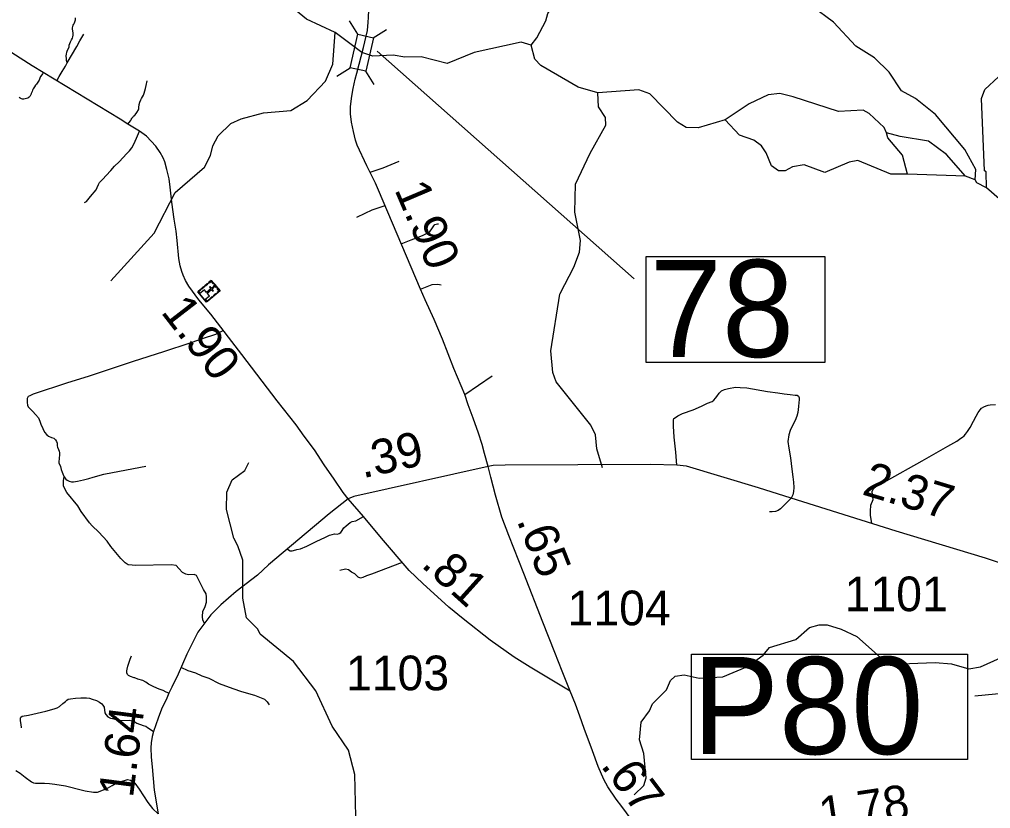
# Model space of a CAD drawing. Extents: x 2290615 to 2522933, y 819489 to 1012715.
# Drawn here: x 2442284 to 2456291, y 860488 to 871867 of the extents above; entities that cross this region are included whole.
import ezdxf

# ---------------------------------------------------------------- set-up
doc = ezdxf.new("R2010")
doc.units = 0
for name, color, linetype in [('Exist Cultural Church with Cemetery CELL', 7, 'Continuous'), ('Exist Hydrographic Creek Single Shore', 7, 'Continuous'), ('Exist Hydrographic Misc Water Feature', 7, 'Continuous'), ('Exist Road Non-System Type 51', 7, 'Continuous'), ('Exist Road Secondary Mileage Hundredths English Label', 7, 'Continuous'), ('Exist Road Secondary Structure Pipe Number Label', 7, 'Continuous'), ('Exist Road Secondary Structure Standard Bridge CELL', 7, 'Continuous'), ('Exist Road Secondary Structure Standard Bridge Number Label', 7, 'Continuous'), ('Exist Road Secondary Type 51 Attributed', 7, 'Continuous'), ('Exist Road Secondary Type 51 Number Label', 7, 'Continuous')]:
    doc.layers.add(name, color=color, linetype=linetype)

msp = doc.modelspace()

# ---------------------------------------------------------------- linework, layer by layer
at = {"layer": 'Exist Cultural Church with Cemetery CELL'}
for points in [[(2445049, 868105), (2445178, 867953), (2444983, 867789), (2444855, 867941)], [(2444960, 868030), (2444993, 868058), (2445000, 868049), (2444967, 868021)], [(2445016, 868077), (2445024, 868069), (2445048, 868090), (2445074, 868059), (2445083, 868066), (2445049, 868105)], [(2445097, 868049), (2445131, 868009), (2445122, 868002), (2445088, 868041)], [(2444876, 867916), (2444885, 867923), (2444871, 867940), (2444902, 867966), (2444894, 867975), (2444855, 867941)], [(2444883, 867908), (2444955, 867823), (2445024, 867881), (2444991, 867920), (2445054, 867972), (2445075, 867947), (2445083, 867954), (2445062, 867979), (2445094, 868007), (2445087, 868015), (2445055, 867988), (2445033, 868014), (2445025, 868007), (2445046, 867981), (2444984, 867929), (2444952, 867967)], [(2444908, 867986), (2444941, 868014), (2444949, 868006), (2444916, 867978)], [(2445081, 867887), (2445114, 867915), (2445122, 867906), (2445089, 867878)], [(2445145, 867925), (2445137, 867934), (2445162, 867955), (2445136, 867986), (2445144, 867993), (2445178, 867953)], [(2444962, 867814), (2444970, 867822), (2444985, 867805), (2445016, 867831), (2445023, 867823), (2444983, 867789)], [(2445031, 867844), (2445064, 867872), (2445071, 867864), (2445038, 867836)]]:
    msp.add_lwpolyline(points, close=True, dxfattribs=at)
at = {"layer": 'Exist Hydrographic Creek Single Shore'}
for p, q in [((2455927, 869609), (2455093, 869638)), ((2456070, 869553), (2455927, 869609))]:
    msp.add_line(p, q, dxfattribs=at)
for points in [[(2449665, 871494), (2449746, 871602), (2449876, 871847), (2449907, 871953), (2450192, 872385), (2450214, 872583), (2449903, 873263), (2449880, 873705), (2449700, 874000), (2449699, 874092), (2449771, 874220), (2449794, 874411), (2449758, 874544), (2449513, 874801), (2449468, 874886), (2449432, 875171), (2449470, 875379), (2449687, 875868)], [(2446837, 871680), (2446426, 871873), (2446105, 872130), (2445819, 872282), (2445694, 872323), (2444576, 872389), (2444433, 872468), (2444288, 872649), (2443905, 873208), (2443754, 873281), (2443342, 873334), (2443244, 873351), (2443164, 873372), (2443056, 873416)], [(2449665, 871494), (2449522, 871540), (2448841, 871388), (2448452, 871231), (2448076, 871327), (2447842, 871321), (2447673, 871354), (2447381, 871336), (2447224, 871388), (2446837, 871680)], [(2450625, 870807), (2450341, 870888), (2449802, 871204), (2449718, 871292), (2449665, 871494)], [(2452464, 870420), (2452075, 870305), (2451900, 870311), (2451773, 870385), (2451375, 870796), (2451216, 870851), (2450625, 870807)], [(2455093, 869638), (2454852, 869634), (2454374, 869835), (2454249, 869807), (2453901, 869661), (2453600, 869770), (2453433, 869744), (2453326, 869684), (2453234, 869683), (2453133, 869754), (2453055, 869945), (2452987, 870044), (2452877, 870128), (2452668, 870198), (2452464, 870420)], [(2456230, 869438), (2456095, 869511), (2456070, 869553)], [(2457901, 868041), (2457782, 868211), (2457656, 868294), (2457486, 868524), (2457459, 868641), (2457365, 868749), (2457223, 868802), (2456863, 868873), (2456695, 868994), (2456525, 869184), (2456230, 869438)], [(2447142, 860173), (2447121, 860980), (2447032, 861331), (2446793, 861676), (2446560, 862188), (2446237, 862608), (2445756, 863002), (2445721, 863076), (2445560, 863240), (2445506, 863520), (2445505, 864072), (2445435, 864279), (2445376, 864385), (2445269, 864801), (2445273, 865051), (2445354, 865228), (2445535, 865363), (2445592, 865480)]]:
    msp.add_lwpolyline(points, dxfattribs=at)
at = {"layer": 'Exist Hydrographic Misc Water Feature'}
msp.add_line((2450079, 867906), (2450085, 867917), dxfattribs=at)
for points in [[(2456230, 869438), (2456226, 869671), (2456201, 869686), (2456159, 870728), (2456207, 870855), (2456404, 871040), (2456603, 871144), (2456777, 871164), (2456995, 871101), (2457138, 871011), (2457488, 871016), (2457729, 871085), (2457810, 871180), (2457906, 871479), (2458291, 871902), (2458355, 872046), (2458351, 872289), (2458280, 872604), (2458277, 872752), (2458473, 873032), (2458687, 873153), (2459014, 873563), (2459245, 873711), (2459327, 873803)], [(2456070, 869553), (2456076, 869701), (2455921, 869990), (2455496, 870494), (2455209, 870729), (2455008, 870836), (2454829, 871107), (2454617, 871312), (2454348, 871482), (2454026, 871826), (2453714, 872056)], [(2443602, 868098), (2444225, 868783), (2444532, 869370), (2444951, 869735), (2445040, 869903), (2445071, 870045), (2445152, 870187), (2445333, 870365), (2445482, 870436), (2445805, 870522), (2446196, 870554), (2446436, 870699), (2446698, 870979), (2446802, 871223), (2446837, 871680)], [(2450085, 867917), (2450282, 868295), (2450361, 868512), (2450375, 868680), (2450294, 869087), (2450304, 869494), (2450514, 869940), (2450741, 870343), (2450739, 870451), (2450637, 870608), (2450625, 870807)], [(2454792, 870233), (2454758, 870307), (2454538, 870511), (2454454, 870560), (2454096, 870539), (2453442, 870752), (2453250, 870800), (2453084, 870780), (2452811, 870651), (2452464, 870420)], [(2455093, 869638), (2455022, 869910), (2454810, 870158), (2454792, 870233)], [(2455927, 869609), (2455655, 869920), (2455394, 870110), (2454985, 870178), (2454792, 870233)], [(2450692, 865403), (2450613, 865676), (2450593, 865875), (2450524, 866017), (2450023, 866643), (2449979, 866776), (2449949, 867090), (2450079, 867906)], [(2451150, 860685), (2451290, 860822), (2451321, 860931), (2451291, 861281), (2451229, 861479), (2451250, 861736), (2451372, 861899), (2451413, 861999), (2451618, 862201), (2451674, 862334), (2451740, 862396), (2451873, 862415), (2452090, 862368), (2452431, 862388), (2452787, 862538), (2453010, 862698), (2453100, 862810), (2453481, 862924), (2453678, 863099), (2453819, 863138), (2453936, 863139), (2454137, 863075), (2454364, 862970), (2454702, 862668), (2454870, 862570), (2455494, 862596), (2455728, 862576), (2455979, 862504), (2456146, 862530), (2456435, 862660)]]:
    msp.add_lwpolyline(points, dxfattribs=at)
at = {"layer": 'Exist Road Non-System Type 51'}
msp.add_line((2448706, 866458), (2449103, 866727), dxfattribs=at)
msp.add_line((2448706, 866458), (2449103, 866727), dxfattribs=at)
for points in [[(2442974, 871241), (2442964, 871274), (2442961, 871301), (2442959, 871342), (2442961, 871365), (2442967, 871394), (2442978, 871425), (2442999, 871469), (2443003, 871496), (2443011, 871522), (2443018, 871544), (2443036, 871573), (2443051, 871596), (2443056, 871616), (2443060, 871641), (2443060, 871667), (2443053, 871705), (2443050, 871725), (2443049, 871737), (2443050, 871748), (2443053, 871764), (2443058, 871782), (2443067, 871797), (2443076, 871817), (2443089, 871847), (2443092, 871860), (2443092, 871892)], [(2442974, 871241), (2443112, 871478), (2443157, 871557), (2443213, 871655)], [(2442822, 870983), (2442855, 871042), (2442899, 871114), (2442946, 871193), (2442974, 871241)], [(2442626, 871101), (2442617, 871084), (2442605, 871070), (2442590, 871043), (2442580, 871020), (2442569, 870992), (2442541, 870950), (2442532, 870936), (2442516, 870918), (2442500, 870893), (2442492, 870881), (2442481, 870867), (2442473, 870845), (2442465, 870829), (2442454, 870801), (2442448, 870781), (2442444, 870773), (2442436, 870757), (2442426, 870744), (2442412, 870736), (2442403, 870734), (2442385, 870728), (2442367, 870723), (2442347, 870717), (2442329, 870719), (2442313, 870723), (2442303, 870726), (2442293, 870732), (2442281, 870742)], [(2443849, 870357), (2443885, 870404), (2443889, 870410), (2443890, 870414), (2443896, 870424), (2443903, 870439), (2443907, 870445), (2443919, 870459), (2443922, 870463), (2443930, 870470), (2443947, 870486), (2443953, 870493), (2443976, 870526), (2443999, 870565), (2444004, 870579), (2444007, 870595), (2444013, 870639), (2444022, 870674), (2444035, 870708), (2444044, 870727), (2444061, 870753), (2444072, 870776), (2444081, 870802), (2444094, 870839), (2444101, 870869), (2444111, 870915), (2444124, 870980)], [(2443224, 869225), (2443250, 869242), (2443311, 869316), (2443392, 869409), (2443403, 869443), (2443425, 869489), (2443439, 869515), (2443489, 869565), (2443536, 869616), (2443601, 869687), (2443657, 869750), (2443720, 869813), (2443778, 869877), (2443830, 869929), (2443870, 869973), (2443906, 870015), (2443934, 870067), (2443973, 870156), (2444015, 870257)], [(2447341, 869664), (2447530, 869728), (2447760, 869824)], [(2447152, 869015), (2447270, 869073), (2447373, 869120), (2447486, 869159), (2447559, 869182)], [(2447792, 868631), (2447861, 868661), (2447935, 868688), (2448012, 868716), (2448098, 868752), (2448182, 868794), (2448202, 868809), (2448224, 868835), (2448241, 868861), (2448262, 868891), (2448275, 868908), (2448294, 868917), (2448313, 868921), (2448328, 868919)], [(2448070, 867979), (2448165, 868018), (2448238, 868045), (2448319, 868048), (2448368, 868041)], [(2445225, 867384), (2445167, 867351), (2445112, 867325), (2445054, 867306), (2444978, 867279), (2444743, 867201), (2444364, 867076), (2443923, 866935), (2443276, 866717), (2442978, 866625), (2442481, 866462), (2442436, 866442), (2442411, 866428), (2442396, 866401), (2442396, 866381), (2442396, 866345), (2442400, 866307), (2442409, 866283), (2442434, 866258), (2442478, 866215), (2442514, 866170), (2442557, 866123), (2442579, 866074), (2442593, 866029), (2442622, 865969), (2442644, 865915), (2442680, 865875), (2442702, 865857), (2442745, 865837), (2442781, 865828), (2442803, 865805), (2442819, 865783), (2442830, 865758), (2442828, 865720), (2442832, 865698), (2442846, 865666), (2442855, 865644), (2442861, 865619), (2442864, 865581), (2442859, 865552), (2442855, 865523), (2442853, 865500), (2442854, 865474), (2442875, 865419), (2442887, 865376), (2442898, 865338), (2442910, 865313), (2442917, 865290), (2442927, 865272)], [(2451766, 865440), (2451749, 865626), (2451729, 865845), (2451718, 866001), (2451718, 866063), (2451719, 866091), (2451723, 866112), (2451745, 866125), (2451781, 866151), (2451848, 866183), (2452003, 866240), (2452122, 866290), (2452209, 866333), (2452274, 866359), (2452300, 866379), (2452325, 866404), (2452341, 866428), (2452374, 866476), (2452409, 866511), (2452453, 866532), (2452513, 866543), (2452612, 866563), (2452678, 866561), (2452776, 866553), (2453074, 866503), (2453220, 866484), (2453316, 866470), (2453400, 866457), (2453472, 866451), (2453503, 866448), (2453521, 866435), (2453529, 866413), (2453531, 866382), (2453526, 866342), (2453521, 866287), (2453510, 866201), (2453495, 866147), (2453472, 866084), (2453441, 866020), (2453400, 865942), (2453379, 865877), (2453369, 865779), (2453383, 865684), (2453405, 865545), (2453422, 865383), (2453439, 865273), (2453450, 865196), (2453452, 865120), (2453450, 865060), (2453438, 865012), (2453414, 864962), (2453262, 864811), (2453228, 864786), (2453187, 864770), (2453142, 864765), (2453103, 864768)], [(2454576, 864603), (2454558, 864712), (2454557, 864776), (2454565, 864863), (2454596, 864945), (2454588, 865017), (2454582, 865061), (2454600, 865103), (2454639, 865139), (2454693, 865162), (2454788, 865214), (2455303, 865502), (2455676, 865716), (2455805, 865786), (2455864, 865827), (2455888, 865845), (2455909, 865864), (2455928, 865886), (2455958, 865926), (2455997, 865983), (2456043, 866074), (2456081, 866147), (2456114, 866200), (2456140, 866240), (2456161, 866260), (2456192, 866283), (2456225, 866295), (2456256, 866305), (2456284, 866309), (2456360, 866316)], [(2454576, 864603), (2454558, 864712), (2454557, 864776), (2454565, 864863), (2454596, 864945), (2454588, 865017), (2454582, 865061), (2454600, 865103), (2454639, 865139), (2454693, 865162), (2454788, 865214), (2455303, 865502), (2455676, 865716), (2455805, 865786), (2455864, 865827), (2455888, 865845), (2455909, 865864), (2455928, 865886), (2455958, 865926), (2455997, 865983), (2456043, 866074), (2456081, 866147), (2456114, 866200), (2456140, 866240), (2456161, 866260), (2456192, 866283), (2456225, 866295), (2456256, 866305), (2456284, 866309), (2456360, 866316)], [(2442927, 865272), (2442940, 865256), (2442953, 865238), (2442973, 865225), (2443000, 865211), (2443036, 865200), (2443065, 865200), (2443119, 865209), (2443209, 865227), (2443283, 865249), (2443348, 865269), (2443500, 865308), (2443928, 865390), (2444106, 865425)], [(2444953, 863162), (2444930, 863203), (2444923, 863259), (2444930, 863331), (2444961, 863401), (2444980, 863464), (2444983, 863540), (2444976, 863583), (2444941, 863649), (2444857, 863810), (2444840, 863849), (2444802, 863865), (2444720, 863857), (2444686, 863867), (2444637, 863892), (2444582, 863951), (2444542, 863994), (2444471, 864005), (2443960, 863995), (2443909, 863996), (2443853, 864005), (2443809, 864031), (2443748, 864093), (2443603, 864267), (2443550, 864342), (2443428, 864474), (2443334, 864565), (2443296, 864610), (2443175, 864772), (2443128, 864853), (2442966, 865046), (2442919, 865136), (2442921, 865221), (2442927, 865272)], [(2446152, 864231), (2446190, 864205), (2446217, 864204), (2446238, 864208), (2446284, 864223), (2446336, 864234), (2446431, 864273), (2446564, 864338), (2446699, 864404), (2446756, 864431), (2446794, 864442), (2446830, 864450), (2446870, 864447), (2446896, 864453), (2446917, 864469), (2446930, 864485), (2446965, 864536), (2446996, 864567), (2447054, 864611), (2447085, 864627), (2447135, 864636), (2447247, 864699)], [(2446152, 864231), (2446190, 864205), (2446217, 864204), (2446238, 864208), (2446284, 864223), (2446336, 864234), (2446431, 864273), (2446564, 864338), (2446699, 864404), (2446756, 864431), (2446794, 864442), (2446830, 864450), (2446870, 864447), (2446896, 864453), (2446917, 864469), (2446930, 864485), (2446965, 864536), (2446996, 864567), (2447054, 864611), (2447085, 864627), (2447135, 864636), (2447247, 864699)], [(2447802, 864038), (2447364, 863867), (2447288, 863845), (2447236, 863820), (2447201, 863812), (2447168, 863823), (2447144, 863847), (2447123, 863873), (2447075, 863898), (2447031, 863931), (2446988, 863940), (2446905, 863923)], [(2447802, 864038), (2447364, 863867), (2447288, 863845), (2447236, 863820), (2447201, 863812), (2447168, 863823), (2447144, 863847), (2447123, 863873), (2447075, 863898), (2447031, 863931), (2446988, 863940), (2446905, 863923)], [(2444439, 862151), (2444401, 862169), (2444357, 862193), (2444301, 862212), (2444220, 862244), (2444147, 862283), (2444107, 862312), (2444062, 862333), (2443992, 862354), (2443950, 862371), (2443940, 862375), (2443888, 862392), (2443855, 862408), (2443844, 862421), (2443834, 862446), (2443833, 862474), (2443838, 862497), (2443847, 862542), (2443881, 862642), (2443899, 862692)], [(2444439, 862151), (2444401, 862169), (2444357, 862193), (2444301, 862212), (2444220, 862244), (2444147, 862283), (2444107, 862312), (2444062, 862333), (2443992, 862354), (2443950, 862371), (2443940, 862375), (2443888, 862392), (2443855, 862408), (2443844, 862421), (2443834, 862446), (2443833, 862474), (2443838, 862497), (2443847, 862542), (2443881, 862642), (2443899, 862692)], [(2444613, 862526), (2444712, 862479), (2444823, 862445), (2444915, 862400), (2445017, 862368), (2445163, 862291), (2445364, 862220), (2445485, 862178), (2445674, 862123), (2445770, 862087), (2445817, 862067), (2445857, 862028), (2445888, 861985)], [(2444613, 862526), (2444712, 862479), (2444823, 862445), (2444915, 862400), (2445017, 862368), (2445163, 862291), (2445364, 862220), (2445485, 862178), (2445674, 862123), (2445770, 862087), (2445817, 862067), (2445857, 862028), (2445888, 861985)], [(2442314, 861652), (2442312, 861660), (2442310, 861694), (2442297, 861760), (2442299, 861770), (2442298, 861784), (2442300, 861792), (2442306, 861806), (2442322, 861820), (2442416, 861836), (2442539, 861863), (2442665, 861893), (2442784, 861925), (2442830, 861942), (2442860, 861960), (2442911, 862005), (2442947, 862033), (2442968, 862049), (2442988, 862064), (2443020, 862070), (2443092, 862081), (2443169, 862086), (2443253, 862083), (2443296, 862078), (2443331, 862066), (2443394, 862045), (2443439, 862021), (2443473, 861997), (2443488, 861980), (2443506, 861949), (2443517, 861867), (2443529, 861846), (2443558, 861812), (2443598, 861794), (2443626, 861785), (2443691, 861769), (2443761, 861758), (2443865, 861762), (2443909, 861755), (2443946, 861739), (2443979, 861722), (2444068, 861688), (2444106, 861675), (2444133, 861659), (2444168, 861632), (2444216, 861601)], [(2442231, 861037), (2442296, 861000), (2442365, 860941), (2442460, 860874), (2442486, 860861), (2442516, 860853), (2442572, 860856), (2442646, 860855), (2442716, 860850), (2442794, 860841), (2442946, 860817), (2443191, 860755), (2443232, 860745), (2443352, 860723), (2443410, 860724), (2443496, 860756), (2443553, 860784), (2443619, 860820), (2443670, 860848), (2443746, 860878), (2443798, 860895), (2443843, 860907), (2443886, 860896), (2443946, 860855), (2444012, 860768), (2444135, 860576), (2444202, 860491), (2444286, 860412)]]:
    msp.add_lwpolyline(points, dxfattribs=at)
at = {"layer": 'Exist Road Secondary Structure Pipe Number Label'}
msp.add_line((2458899, 862387), (2456064, 862111), dxfattribs=at)
msp.add_lwpolyline([(2451977, 862713), (2455959, 862713), (2455959, 861194), (2451977, 861194)], close=True, dxfattribs=at)
at = {"layer": 'Exist Road Secondary Structure Standard Bridge CELL'}
for p, q in [((2447164, 871653), (2447044, 871845)), ((2447385, 871603), (2447576, 871723)), ((2446861, 871050), (2447053, 871170)), ((2447399, 870927), (2447278, 871119))]:
    msp.add_line(p, q, dxfattribs=at)
msp.add_lwpolyline([(2447053, 871170), (2447163, 871653), (2447389, 871602), (2447278, 871119)], close=True, dxfattribs=at)
at = {"layer": 'Exist Road Secondary Structure Standard Bridge Number Label'}
msp.add_line((2447443, 871409), (2451152, 868128), dxfattribs=at)
msp.add_lwpolyline([(2451325, 868451), (2453901, 868451), (2453901, 866921), (2451325, 866921)], close=True, dxfattribs=at)
at = {"layer": 'Exist Road Secondary Type 51 Attributed'}
for points in [[(2447302, 871706), (2447314, 871826), (2447318, 871896), (2447323, 872007), (2447321, 872153), (2447305, 872264), (2447275, 872421), (2447259, 872489), (2447215, 872690), (2447134, 872989), (2447064, 873209), (2446916, 873658), (2446852, 873875), (2446762, 874149), (2446692, 874346), (2446635, 874497), (2446471, 874887)], [(2449046, 865420), (2448990, 865610), (2448956, 865738), (2448907, 865901), (2448827, 866119), (2448754, 866311), (2448706, 866458), (2448550, 866834), (2448387, 867255), (2448266, 867539), (2448135, 867822), (2448070, 867979), (2447465, 869405), (2447419, 869504), (2447294, 869757), (2447157, 870054), (2447133, 870126), (2447100, 870251), (2447075, 870385), (2447061, 870508), (2447060, 870610), (2447078, 870760), (2447097, 870873), (2447128, 871004), (2447152, 871093), (2447245, 871461), (2447302, 871706)], [(2447024, 864953), (2446953, 865046), (2446824, 865238), (2446680, 865443), (2446541, 865659), (2446390, 865860), (2446274, 866021), (2446001, 866369), (2445491, 867037), (2445043, 867617), (2444869, 867826), (2444725, 868021), (2444679, 868102), (2444643, 868180), (2444624, 868233), (2444603, 868316), (2444585, 868421), (2444561, 868681), (2444543, 868813), (2444515, 868989), (2444483, 869233), (2444458, 869449), (2444441, 869569), (2444411, 869703), (2444379, 869814), (2444355, 869870), (2444315, 869946), (2444252, 870040), (2444186, 870113), (2444118, 870182), (2444015, 870257), (2443849, 870357), (2443736, 870431), (2442467, 871198), (2442176, 871385)], [(2449046, 865420), (2447109, 864989), (2447024, 864953)], [(2459383, 862190), (2459355, 862433), (2459318, 862566), (2459279, 862663), (2459166, 862840), (2459048, 863006), (2458926, 863184), (2458857, 863246), (2458757, 863303), (2458653, 863346), (2456656, 863955), (2456220, 864101), (2454931, 864489), (2453414, 864962), (2452945, 865113), (2451905, 865424), (2451766, 865440), (2451387, 865450), (2449289, 865440), (2449115, 865433), (2449046, 865420)], [(2450228, 862179), (2450114, 862469), (2450006, 862738), (2449831, 863175), (2449560, 863878), (2449343, 864428), (2449243, 864691), (2449149, 865009), (2449081, 865268), (2449046, 865420)], [(2447024, 864953), (2446750, 864738), (2445877, 864002), (2445718, 863856), (2445409, 863617), (2445187, 863427), (2445043, 863284), (2444855, 863031), (2444696, 862717), (2444571, 862425), (2444484, 862237), (2444439, 862151), (2444412, 862079), (2444335, 861923), (2444283, 861794), (2444216, 861601), (2444196, 861526), (2444185, 861438), (2444180, 861363), (2444185, 861228), (2444198, 861092), (2444228, 860754), (2444286, 860412)], [(2450228, 862179), (2449648, 862529), (2449421, 862671), (2449073, 862916), (2448684, 863223), (2448476, 863393), (2448100, 863732), (2447905, 863922), (2447505, 864389), (2447247, 864699), (2447024, 864953)], [(2451578, 858954), (2451550, 859347), (2451529, 859520), (2451503, 859640), (2451482, 859706), (2451453, 859790), (2451417, 859873), (2451367, 859970), (2451318, 860057), (2451242, 860162), (2451109, 860337), (2450973, 860517), (2450891, 860624), (2450772, 860804), (2450715, 860909), (2450630, 861094), (2450547, 861320), (2450431, 861645), (2450368, 861822), (2450304, 861995), (2450228, 862179)]]:
    msp.add_lwpolyline(points, dxfattribs=at)

# ---------------------------------------------------------------- texts
at = {"layer": 'Exist Road Secondary Mileage Hundredths English Label'}
for s, rotation, p in [('1.90', 293.0001, (2447688, 869415)), ('1.90', 307.7181, (2444313, 867647)), ('.39', 12.5341, (2447235, 865249)), ('2.37', 343.2651, (2454421, 865022)), ('.65', 291.4841, (2449452, 864644)), ('.81', 317.945, (2448063, 863987)), ('1.64', 82.6987, (2443920, 860634)), ('.67', 307.0906, (2450657, 861106)), ('1.78', 8.6269, (2453858, 860154))]:
    msp.add_text(s, height=500, rotation=rotation, dxfattribs=at).set_placement(p)
at = {"layer": 'Exist Road Secondary Structure Pipe Number Label'}
msp.add_text('P80', height=1400, dxfattribs=at).set_placement((2451991, 861273))
at = {"layer": 'Exist Road Secondary Structure Standard Bridge Number Label'}
msp.add_text('78', height=1400, dxfattribs=at).set_placement((2451375, 867000))
at = {"layer": 'Exist Road Secondary Type 51 Number Label'}
for s, p in [('1101', (2454186, 863334)), ('1104', (2450190, 863131)), ('1103', (2446994, 862194))]:
    msp.add_text(s, height=500, rotation=360, dxfattribs=at).set_placement(p)

doc.saveas('drawing.dxf')
